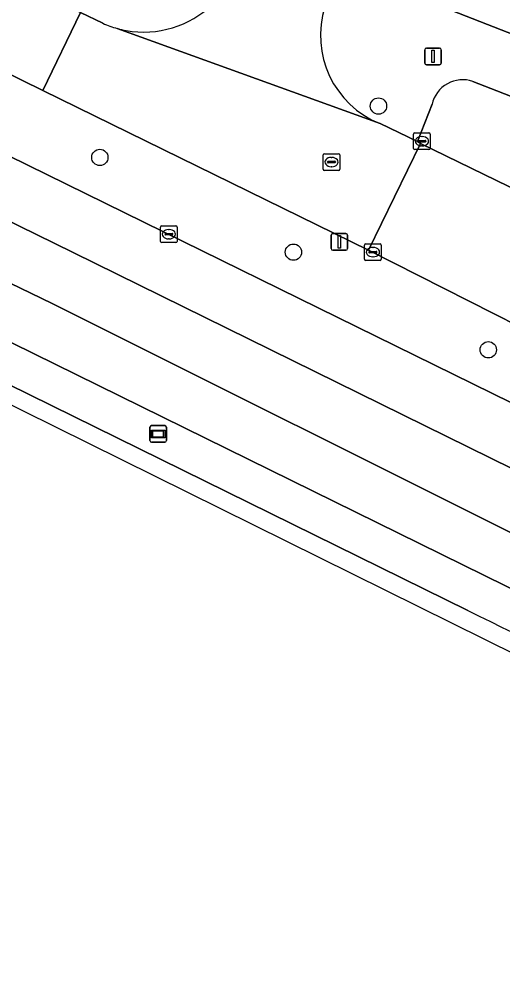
# Model space of a CAD drawing. Extents: x 160349 to 161355, y 381727 to 382854.
# Drawn here: x 160571.3 to 160600.3, y 381901.7 to 381959.4 of the extents above; entities that cross this region are included whole.
import ezdxf

# ---------------------------------------------------------------- set-up
doc = ezdxf.new("R2010")
doc.units = 0
for name, color, linetype in [('IMGEO_Berm_groen', 7, 'Continuous'), ('IMGEO_Boom', 7, 'Continuous'), ('IMGEO_Erf', 7, 'Continuous'), ('IMGEO_Kolk', 7, 'Continuous'), ('IMGEO_Lichtmast', 7, 'Continuous'), ('IMGEO_Parkeervlak_open', 7, 'Continuous'), ('IMGEO_Rijbaan_lokaal_open', 7, 'Continuous'), ('IMGEO_Rijbaan_regionaal_gesloten', 7, 'Continuous'), ('IMGEO_Rioolput', 7, 'Continuous'), ('IMGEO_Verkeersbordpaal', 7, 'Continuous'), ('IMGEO_Voetpad_open', 7, 'Continuous'), ('IMGEO_Wegwijzer', 7, 'Continuous')]:
    doc.layers.add(name, color=color, linetype=linetype)

msp = doc.modelspace()

# ---------------------------------------------------------------- linework, layer by layer
at = {"layer": 'IMGEO_Berm_groen'}
for points in [[(160608.793, 381937.16), (160592.235, 381945.566), (160572.712, 381955.134), (160536.714, 381972.851)], [(160541.611, 381965.496), (160611.254, 381931.265), (160646.282, 381914.496), (160650.605, 381913.428)], [(160565.71, 381942.527), (160564.035, 381943.342), (160563.04, 381941.228), (160566.637, 381939.479), (160598.196, 381923.965)], [(160641.355, 381903.103), (160642.494, 381902.702), (160643.427, 381904.706), (160641.93, 381905.424), (160610.767, 381920.373), (160565.71, 381942.527)]]:
    msp.add_lwpolyline(points, dxfattribs=at)
msp.add_arc((161842.946, 384444.012), 2810.701, 243.713421, 244.690616, dxfattribs=at)
at = {"layer": 'IMGEO_Boom'}
for centre in [(160592.832, 381954.192), (160576.125, 381951.112), (160587.733, 381945.437), (160599.417, 381939.585)]:
    msp.add_circle(centre, 0.489, dxfattribs=at)
at = {"layer": 'IMGEO_Erf'}
msp.add_lwpolyline([(160595.906, 381960.451), (160596.062, 381960.385), (160596.803, 381960.076), (160647.902, 381940.147)], dxfattribs=at)
at = {"layer": 'IMGEO_Kolk'}
for p, q in [((160594.933, 381951.656), (160594.933, 381952.508)), ((160595.008, 381952.582), (160595.86, 381952.582)), ((160595.421, 381952.362), (160595.446, 381952.362)), ((160595.934, 381952.508), (160595.934, 381951.656)), ((160595.192, 381952.076), (160595.192, 381952.088)), ((160595.63, 381952.039), (160595.232, 381952.039)), ((160595.235, 381952.125), (160595.633, 381952.125)), ((160595.444, 381951.802), (160595.419, 381951.802)), ((160595.676, 381952.088), (160595.676, 381952.076)), ((160595.86, 381951.582), (160595.008, 381951.582)), ((160579.761, 381946.086), (160579.761, 381946.938)), ((160579.836, 381947.012), (160580.688, 381947.012)), ((160580.02, 381946.506), (160580.02, 381946.518)), ((160580.458, 381946.469), (160580.06, 381946.469)), ((160580.063, 381946.555), (160580.461, 381946.555)), ((160580.249, 381946.792), (160580.274, 381946.792)), ((160580.504, 381946.518), (160580.504, 381946.506)), ((160580.762, 381946.938), (160580.762, 381946.086)), ((160580.688, 381946.012), (160579.836, 381946.012)), ((160580.272, 381946.232), (160580.247, 381946.232)), ((160592.074, 381945.939), (160592.926, 381945.939)), ((160591.999, 381945.013), (160591.999, 381945.865)), ((160592.258, 381945.433), (160592.258, 381945.445)), ((160592.696, 381945.396), (160592.298, 381945.396)), ((160592.301, 381945.482), (160592.699, 381945.482)), ((160592.487, 381945.719), (160592.512, 381945.719)), ((160592.742, 381945.445), (160592.742, 381945.433)), ((160593, 381945.865), (160593, 381945.013)), ((160592.926, 381944.939), (160592.074, 381944.939)), ((160592.51, 381945.159), (160592.485, 381945.159))]:
    msp.add_line(p, q, dxfattribs=at)
for points in [[(160594.933, 381951.656), (160594.933, 381952.508)], [(160595.008, 381952.582), (160595.86, 381952.582)], [(160595.934, 381952.508), (160595.934, 381951.656)], [(160595.86, 381951.582), (160595.008, 381951.582)], [(160579.761, 381946.086), (160579.761, 381946.938)], [(160579.836, 381947.012), (160580.688, 381947.012)], [(160580.762, 381946.938), (160580.762, 381946.086)], [(160580.688, 381946.012), (160579.836, 381946.012)], [(160592.074, 381945.939), (160592.926, 381945.939)], [(160591.999, 381945.013), (160591.999, 381945.865)], [(160593, 381945.865), (160593, 381945.013)], [(160592.926, 381944.939), (160592.074, 381944.939)]]:
    msp.add_lwpolyline(points, dxfattribs=at)
for centre, radius, start, end in [((160595.01, 381952.506), 0.0765, 91.55205, 178.44795), ((160595.01, 381952.506), 0.0765, 91.55205, 178.44795), ((160595.858, 381952.506), 0.0765, 1.55205, 88.44795), ((160595.858, 381952.506), 0.0765, 1.55205, 88.44795), ((160595.01, 381951.658), 0.0765, 181.55205, 268.44795), ((160595.01, 381951.658), 0.0765, 181.55205, 268.44795), ((160595.232, 381952.085), 0.0403, 85.87752, 175.75265), ((160595.229, 381952.075), 0.0366, 178.93798, 274.71019), ((160595.633, 381952.082), 0.043, 264.86636, 352.45326), ((160595.637, 381952.087), 0.0386, 1.73085, 96.63898), ((160595.858, 381951.658), 0.0765, 271.55205, 358.44795), ((160595.858, 381951.658), 0.0765, 271.55205, 358.44795), ((160579.838, 381946.936), 0.0765, 91.55205, 178.44795), ((160579.838, 381946.936), 0.0765, 91.55205, 178.44795), ((160580.06, 381946.515), 0.0403, 85.87752, 175.75265), ((160580.057, 381946.505), 0.0366, 178.93798, 274.71019), ((160580.461, 381946.512), 0.043, 264.86636, 352.45326), ((160580.465, 381946.517), 0.0386, 1.73085, 96.63898), ((160580.686, 381946.936), 0.0765, 1.55205, 88.44795), ((160580.686, 381946.936), 0.0765, 1.55205, 88.44795), ((160579.838, 381946.088), 0.0765, 181.55205, 268.44795), ((160579.838, 381946.088), 0.0765, 181.55205, 268.44795), ((160580.686, 381946.088), 0.0765, 271.55205, 358.44795), ((160580.686, 381946.088), 0.0765, 271.55205, 358.44795), ((160592.076, 381945.863), 0.0765, 91.55205, 178.44795), ((160592.076, 381945.863), 0.0765, 91.55205, 178.44795), ((160592.924, 381945.863), 0.0765, 1.55205, 88.44795), ((160592.924, 381945.863), 0.0765, 1.55205, 88.44795), ((160592.298, 381945.442), 0.0403, 85.87752, 175.75265), ((160592.295, 381945.432), 0.0366, 178.93798, 274.71019), ((160592.699, 381945.439), 0.043, 264.86636, 352.45326), ((160592.703, 381945.444), 0.0386, 1.73085, 96.63898), ((160592.076, 381945.015), 0.0765, 181.55205, 268.44795), ((160592.076, 381945.015), 0.0765, 181.55205, 268.44795), ((160592.924, 381945.015), 0.0765, 271.55205, 358.44795), ((160592.924, 381945.015), 0.0765, 271.55205, 358.44795)]:
    msp.add_arc(centre, radius, start, end, dxfattribs=at)
for centre, major_axis, ratio, start_param, end_param in [((160595.42, 381952.082), (-0.387, 0.002), 0.722429, 4.712389, 7.853982), ((160595.445, 381952.082), (-0.39, 0.002), 0.717154, 1.570796, 4.712389), ((160580.248, 381946.512), (-0.387, 0.002), 0.722429, 4.712389, 7.853982), ((160580.273, 381946.512), (-0.39, 0.002), 0.717154, 1.570796, 4.712389), ((160592.486, 381945.439), (-0.387, 0.002), 0.722429, 4.712389, 7.853982), ((160592.511, 381945.439), (-0.39, 0.002), 0.717154, 1.570796, 4.712389)]:
    msp.add_ellipse(centre, major_axis=major_axis, ratio=ratio, start_param=start_param, end_param=end_param, dxfattribs=at)
at = {"layer": 'IMGEO_Lichtmast'}
for p, q in [((160595.605, 381956.771), (160595.605, 381957.571)), ((160595.605, 381957.571), (160595.605, 381956.771)), ((160595.705, 381957.671), (160596.495, 381957.671)), ((160596.495, 381957.671), (160595.705, 381957.671)), ((160596.595, 381957.571), (160596.595, 381956.771)), ((160596.595, 381956.771), (160596.595, 381957.571)), ((160596.495, 381956.671), (160595.705, 381956.671)), ((160595.705, 381956.671), (160596.495, 381956.671))]:
    msp.add_line(p, q, dxfattribs=at)
msp.add_lwpolyline([(160596.025, 381957.546), (160596.175, 381957.546), (160596.175, 381956.796), (160596.025, 381956.796), (160596.025, 381957.546)], dxfattribs=at)
for centre, start, end in [((160595.705, 381957.571), 90, 180), ((160595.705, 381957.571), 90, 180), ((160596.495, 381957.571), 0, 90), ((160596.495, 381957.571), 360, 90), ((160595.705, 381956.771), 180, 270), ((160595.705, 381956.771), 180, 270), ((160596.495, 381956.771), 270, 0), ((160596.495, 381956.771), 270, 0)]:
    msp.add_arc(centre, 0.1, start, end, dxfattribs=at)
at = {"layer": 'IMGEO_Parkeervlak_open'}
for points in [[(160611.812, 381944.412), (160613.73, 381949.736), (160598.487, 381955.674)], [(160596.044, 381954.302), (160595.167, 381952.06), (160595.361, 381951.949), (160612.02, 381943.849)]]:
    msp.add_lwpolyline(points, dxfattribs=at)
msp.add_arc((160597.888, 381953.879), 1.892, 71.55283, 167.0847, dxfattribs=at)
at = {"layer": 'IMGEO_Rijbaan_lokaal_open'}
msp.add_lwpolyline([(160572.712, 381955.134), (160574.957, 381959.806), (160574.307, 381960.126), (160524.716, 381984.511), (160524.448, 381984.643), (160523.423, 381985.137), (160521.176, 381980.499), (160529.706, 381976.301), (160536.714, 381972.851)], close=True, dxfattribs=at)
for points in [[(160576.306, 381959.157), (160574.957, 381959.806), (160572.712, 381955.134), (160592.235, 381945.566), (160595.361, 381951.949), (160595.167, 381952.06), (160592.923, 381953.139)], [(160592.923, 381953.139), (160577.169, 381958.845)], [(160577.169, 381958.845), (160592.923, 381953.139)], [(160629.312, 381936.244), (160629.051, 381936.348), (160623.251, 381938.779), (160612.397, 381943.684), (160612.02, 381943.849), (160595.361, 381951.949), (160592.235, 381945.566), (160608.793, 381937.16)]]:
    msp.add_lwpolyline(points, dxfattribs=at)
for centre, radius, start, end in [((160578.756, 381964.577), 5.948, 259.76782, 314.08545), ((160595.052, 381958.427), 5.7, 162.45521, 248.06829), ((160578.624, 381964.219), 5.568, 245.39649, 254.85066), ((160578.799, 381964.716), 6.093, 254.47889, 259.59505)]:
    msp.add_arc(centre, radius, start, end, dxfattribs=at)
at = {"layer": 'IMGEO_Rijbaan_regionaal_gesloten'}
for points in [[(160455.444, 382000), (160500, 381978.108), (160500.917, 381977.657), (160539.534, 381958.684), (160573.257, 381942.368), (160602.469, 381927.781), (160631.431, 381913.742), (160643.255, 381908.186), (160644.778, 381911.361), (160621.946, 381922.116), (160603.508, 381931.151), (160574.526, 381945.414), (160502.506, 381980.754), (160480.616, 381991.543), (160463.286, 382000.069), (160437.621, 382013.617), (160421.758, 382022.143), (160386.708, 382039.893), (160375.217, 382045.862), (160371.881, 382047.489)], [(160388.502, 382029.431), (160386.929, 382030.144), (160366.707, 382039.047), (160365.751, 382037.141), (160419.184, 382012.886), (160466.234, 381988.022), (160504.185, 381969.247), (160520.062, 381961.392), (160640.692, 381901.715)], [(160502.506, 381980.754), (160574.526, 381945.414), (160603.508, 381931.151), (160621.946, 381922.116), (160644.778, 381911.361), (160646.282, 381914.496), (160611.254, 381931.265), (160541.611, 381965.496)], [(160562.147, 381944.24), (160564.035, 381943.342), (160565.71, 381942.527), (160610.767, 381920.373), (160641.93, 381905.424), (160643.255, 381908.186), (160631.431, 381913.742), (160602.469, 381927.781), (160573.257, 381942.368), (160539.534, 381958.684)], [(160598.196, 381923.965), (160566.637, 381939.479), (160563.04, 381941.228), (160558.565, 381943.438)]]:
    msp.add_lwpolyline(points, dxfattribs=at)
msp.add_arc((161842.946, 384444.012), 2810.701, 243.713421, 244.690616, dxfattribs=at)
at = {"layer": 'IMGEO_Rioolput'}
for p, q in [((160589.515, 381950.413), (160589.515, 381951.265)), ((160589.59, 381951.339), (160590.442, 381951.339)), ((160590.003, 381951.119), (160590.028, 381951.119)), ((160590.516, 381951.265), (160590.516, 381950.413)), ((160589.774, 381950.833), (160589.774, 381950.845)), ((160590.212, 381950.796), (160589.814, 381950.796)), ((160589.817, 381950.882), (160590.215, 381950.882)), ((160590.026, 381950.559), (160590.001, 381950.559)), ((160590.258, 381950.845), (160590.258, 381950.833)), ((160590.442, 381950.339), (160589.59, 381950.339))]:
    msp.add_line(p, q, dxfattribs=at)
for points in [[(160589.515, 381950.413), (160589.515, 381951.265)], [(160589.59, 381951.339), (160590.442, 381951.339)], [(160590.516, 381951.265), (160590.516, 381950.413)], [(160590.442, 381950.339), (160589.59, 381950.339)]]:
    msp.add_lwpolyline(points, dxfattribs=at)
for centre, radius, start, end in [((160589.592, 381951.263), 0.0765, 91.55205, 178.44795), ((160589.592, 381951.263), 0.0765, 91.55205, 178.44795), ((160590.44, 381951.263), 0.0765, 1.55205, 88.44795), ((160590.44, 381951.263), 0.0765, 1.55205, 88.44795), ((160589.814, 381950.842), 0.0403, 85.87752, 175.75265), ((160589.811, 381950.832), 0.0366, 178.93798, 274.71019), ((160590.215, 381950.839), 0.043, 264.86636, 352.45326), ((160590.219, 381950.844), 0.0386, 1.73085, 96.63898), ((160589.592, 381950.415), 0.0765, 181.55205, 268.44795), ((160589.592, 381950.415), 0.0765, 181.55205, 268.44795), ((160590.44, 381950.415), 0.0765, 271.55205, 358.44795), ((160590.44, 381950.415), 0.0765, 271.55205, 358.44795)]:
    msp.add_arc(centre, radius, start, end, dxfattribs=at)
for centre, major_axis, ratio, start_param, end_param in [((160590.002, 381950.839), (-0.387, 0.002), 0.722429, 4.712389, 7.853982), ((160590.027, 381950.839), (-0.39, 0.002), 0.717154, 1.570796, 4.712389)]:
    msp.add_ellipse(centre, major_axis=major_axis, ratio=ratio, start_param=start_param, end_param=end_param, dxfattribs=at)
at = {"layer": 'IMGEO_Verkeersbordpaal'}
for p, q in [((160590.089, 381946.552), (160590.879, 381946.552)), ((160590.879, 381946.552), (160590.089, 381946.552)), ((160589.989, 381945.652), (160589.989, 381946.452)), ((160589.989, 381946.452), (160589.989, 381945.652)), ((160590.979, 381946.452), (160590.979, 381945.652)), ((160590.979, 381945.652), (160590.979, 381946.452)), ((160590.879, 381945.552), (160590.089, 381945.552)), ((160590.089, 381945.552), (160590.879, 381945.552))]:
    msp.add_line(p, q, dxfattribs=at)
msp.add_lwpolyline([(160590.409, 381946.427), (160590.559, 381946.427), (160590.559, 381945.677), (160590.409, 381945.677), (160590.409, 381946.427)], dxfattribs=at)
for centre, start, end in [((160590.089, 381946.452), 90, 180), ((160590.089, 381946.452), 90, 180), ((160590.879, 381946.452), 0, 90), ((160590.879, 381946.452), 360, 90), ((160590.089, 381945.652), 180, 270), ((160590.089, 381945.652), 180, 270), ((160590.879, 381945.652), 270, 0), ((160590.879, 381945.652), 270, 0)]:
    msp.add_arc(centre, 0.1, start, end, dxfattribs=at)
at = {"layer": 'IMGEO_Voetpad_open'}
for points in [[(160658.252, 381931.82), (160659.186, 381934.173), (160647.902, 381940.147), (160596.803, 381960.076), (160596.062, 381960.385), (160595.906, 381960.451), (160590.54, 381962.62), (160589.617, 381960.145)], [(160574.307, 381960.126), (160574.957, 381959.806), (160576.306, 381959.157)], [(160598.487, 381955.674), (160613.73, 381949.736), (160614.896, 381949.266), (160630.952, 381942.995), (160632.094, 381942.421), (160649.021, 381936.182)], [(160592.923, 381953.139), (160595.167, 381952.06), (160596.044, 381954.302)]]:
    msp.add_lwpolyline(points, dxfattribs=at)
for centre, radius, start, end in [((160578.756, 381964.577), 5.948, 259.76782, 314.08545), ((160595.052, 381958.427), 5.7, 162.45521, 248.06829), ((160578.624, 381964.219), 5.568, 245.39649, 254.85066), ((160578.799, 381964.716), 6.093, 254.47889, 259.59505), ((160597.888, 381953.879), 1.892, 71.55283, 167.0847)]:
    msp.add_arc(centre, radius, start, end, dxfattribs=at)
at = {"layer": 'IMGEO_Wegwijzer'}
for p, q in [((160579.126, 381934.145), (160579.126, 381934.945)), ((160579.126, 381934.945), (160579.126, 381934.145)), ((160579.226, 381935.045), (160580.016, 381935.045)), ((160580.016, 381935.045), (160579.226, 381935.045)), ((160580.116, 381934.945), (160580.116, 381934.145)), ((160580.116, 381934.145), (160580.116, 381934.945)), ((160580.016, 381934.045), (160579.226, 381934.045)), ((160579.226, 381934.045), (160580.016, 381934.045))]:
    msp.add_line(p, q, dxfattribs=at)
for points in [[(160579.227, 381934.777), (160580.015, 381934.777), (160580.015, 381934.313), (160579.227, 381934.313), (160579.227, 381934.777)], [(160579.292, 381934.712), (160579.292, 381934.378), (160579.95, 381934.378), (160579.95, 381934.712), (160579.292, 381934.712)]]:
    msp.add_lwpolyline(points, dxfattribs=at)
for centre, start, end in [((160579.226, 381934.945), 90, 180), ((160579.226, 381934.945), 90, 180), ((160580.016, 381934.945), 0, 90), ((160580.016, 381934.945), 360, 90), ((160579.226, 381934.145), 180, 270), ((160579.226, 381934.145), 180, 270), ((160580.016, 381934.145), 270, 0), ((160580.016, 381934.145), 270, 0)]:
    msp.add_arc(centre, 0.1, start, end, dxfattribs=at)

doc.saveas('drawing.dxf')
